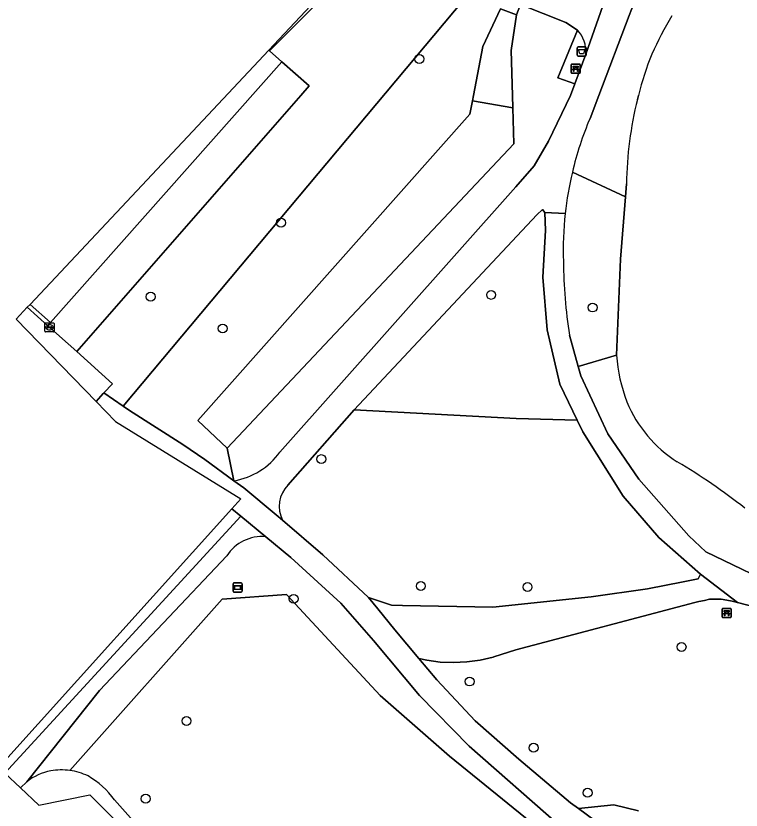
# Model space of a CAD drawing. Extents: x 158031 to 159244, y 380104 to 381214.
# Drawn here: x 158445.1 to 158524.8, y 380171.4 to 380258.7 of the extents above; entities that cross this region are included whole.
import ezdxf

# ---------------------------------------------------------------- set-up
doc = ezdxf.new("R2010")
doc.units = 0
for name, color, linetype in [('IMGEO_Afvalbak', 7, 'Continuous'), ('IMGEO_Bank', 7, 'Continuous'), ('IMGEO_Berm_groen', 7, 'Continuous'), ('IMGEO_Boom', 7, 'Continuous'), ('IMGEO_Fietspad_gesloten', 7, 'Continuous'), ('IMGEO_Gemengd_bos', 7, 'Continuous'), ('IMGEO_Groenvoorziening', 7, 'Continuous'), ('IMGEO_Informatiebord', 7, 'Continuous'), ('IMGEO_Kolk', 7, 'Continuous'), ('IMGEO_Meer_plas_ven_vijver', 7, 'Continuous'), ('IMGEO_Oever', 7, 'Continuous'), ('IMGEO_Parkeervlak_halfverhard', 7, 'Continuous'), ('IMGEO_Rijbaan_lokaal_halfverhard', 7, 'Continuous'), ('IMGEO_Rijbaan_lokaal_open', 7, 'Continuous'), ('IMGEO_Voetpad_halfverhard', 7, 'Continuous'), ('IMGEO_Voetpad_open', 7, 'Continuous'), ('IMGEO_Waterloop', 7, 'Continuous')]:
    doc.layers.add(name, color=color, linetype=linetype)

msp = doc.modelspace()

# ---------------------------------------------------------------- linework, layer by layer
at = {"layer": 'IMGEO_Afvalbak'}
for p, q in [((158506.765, 380254.422), (158506.765, 380255.222)), ((158506.765, 380255.222), (158506.765, 380254.422)), ((158506.865, 380255.322), (158507.655, 380255.322)), ((158507.655, 380255.322), (158506.865, 380255.322)), ((158507.755, 380255.222), (158507.755, 380254.422)), ((158507.755, 380254.422), (158507.755, 380255.222)), ((158507.655, 380254.322), (158506.865, 380254.322)), ((158506.865, 380254.322), (158507.655, 380254.322))]:
    msp.add_line(p, q, dxfattribs=at)
msp.add_lwpolyline([(158506.908, 380255.036), (158507.612, 380255.036), (158507.463, 380254.566), (158507.057, 380254.566), (158506.908, 380255.036)], dxfattribs=at)
for centre, start, end in [((158506.865, 380255.222), 90, 180), ((158506.865, 380255.222), 90, 180), ((158507.655, 380255.222), 0, 90), ((158507.655, 380255.222), 360, 90), ((158506.865, 380254.422), 180, 270), ((158506.865, 380254.422), 180, 270), ((158507.655, 380254.422), 270, 0), ((158507.655, 380254.422), 270, 0)]:
    msp.add_arc(centre, 0.1, start, end, dxfattribs=at)
at = {"layer": 'IMGEO_Bank'}
for p, q in [((158506.094, 380252.505), (158506.094, 380253.346)), ((158506.094, 380253.346), (158506.094, 380252.505)), ((158506.169, 380253.43), (158507.01, 380253.43)), ((158507.01, 380253.43), (158506.169, 380253.43)), ((158506.791, 380252.828), (158506.398, 380252.828)), ((158506.403, 380252.936), (158506.403, 380253.042)), ((158506.447, 380253.042), (158506.447, 380252.936)), ((158506.735, 380253.048), (158506.453, 380253.048)), ((158506.453, 380252.93), (158506.735, 380252.93)), ((158506.741, 380252.936), (158506.741, 380253.042)), ((158506.785, 380253.042), (158506.785, 380252.936)), ((158507.094, 380253.355), (158507.094, 380252.514)), ((158507.094, 380252.514), (158507.094, 380253.355)), ((158507.019, 380252.43), (158506.178, 380252.43)), ((158506.178, 380252.43), (158507.019, 380252.43)), ((158522.682, 380192.679), (158522.682, 380193.52)), ((158522.682, 380193.52), (158522.682, 380192.679)), ((158522.757, 380193.604), (158523.598, 380193.604)), ((158523.598, 380193.604), (158522.757, 380193.604)), ((158522.991, 380193.11), (158522.991, 380193.216)), ((158523.035, 380193.216), (158523.035, 380193.11)), ((158523.323, 380193.222), (158523.041, 380193.222)), ((158523.329, 380193.11), (158523.329, 380193.216)), ((158523.373, 380193.216), (158523.373, 380193.11)), ((158523.682, 380193.529), (158523.682, 380192.688)), ((158523.682, 380192.688), (158523.682, 380193.529)), ((158523.607, 380192.604), (158522.766, 380192.604)), ((158522.766, 380192.604), (158523.607, 380192.604)), ((158523.379, 380193.002), (158522.986, 380193.002)), ((158523.041, 380193.104), (158523.323, 380193.104))]:
    msp.add_line(p, q, dxfattribs=at)
for points in [[(158506.341, 380252.828), (158506.199, 380252.828), (158506.311, 380252.93), (158506.397, 380252.93)], [(158506.397, 380253.048), (158506.311, 380253.048), (158506.311, 380253.209), (158506.874, 380253.209), (158506.874, 380253.048), (158506.791, 380253.048)], [(158506.391, 380252.821), (158506.391, 380252.614), (158506.348, 380252.614), (158506.348, 380252.821)], [(158506.791, 380252.93), (158506.874, 380252.93), (158506.986, 380252.828), (158506.847, 380252.828)], [(158506.841, 380252.821), (158506.841, 380252.614), (158506.797, 380252.614), (158506.797, 380252.821)], [(158522.985, 380193.222), (158522.899, 380193.222), (158522.899, 380193.383), (158523.462, 380193.383), (158523.462, 380193.222), (158523.379, 380193.222)], [(158522.929, 380193.002), (158522.787, 380193.002), (158522.899, 380193.104), (158522.985, 380193.104)], [(158522.979, 380192.995), (158522.979, 380192.788), (158522.936, 380192.788), (158522.936, 380192.995)], [(158523.379, 380193.104), (158523.462, 380193.104), (158523.574, 380193.002), (158523.435, 380193.002)], [(158523.429, 380192.995), (158523.429, 380192.788), (158523.385, 380192.788), (158523.385, 380192.995)]]:
    msp.add_lwpolyline(points, dxfattribs=at)
for centre, radius, start, end in [((158506.172, 380253.352), 0.0779, 92.4484, 184.28452), ((158506.172, 380253.352), 0.0779, 92.4484, 184.28452), ((158506.341, 380252.821), 0.00671, 2.89567, 87.10433), ((158506.398, 380252.821), 0.00671, 92.89567, 177.10433), ((158506.396, 380253.041), 0.00671, 2.89567, 87.10433), ((158506.396, 380252.937), 0.00671, 272.89567, 357.10433), ((158506.453, 380253.041), 0.00671, 92.89567, 177.10433), ((158506.453, 380252.937), 0.00671, 182.89567, 267.10433), ((158506.735, 380253.041), 0.00671, 2.89567, 87.10433), ((158506.735, 380252.937), 0.00671, 272.89567, 357.10433), ((158506.792, 380253.041), 0.00671, 92.89567, 177.10433), ((158506.792, 380252.937), 0.00671, 182.89567, 267.10433), ((158506.79, 380252.821), 0.00671, 2.89567, 87.10433), ((158506.847, 380252.821), 0.00671, 92.89567, 177.10433), ((158507.016, 380253.352), 0.0779, 2.4484, 94.28452), ((158507.016, 380253.352), 0.0779, 2.4484, 94.28452), ((158506.172, 380252.508), 0.0779, 182.4484, 274.28452), ((158506.172, 380252.508), 0.0779, 182.4484, 274.28452), ((158507.016, 380252.508), 0.0779, 272.4484, 4.28452), ((158507.016, 380252.508), 0.0779, 272.4484, 4.28452), ((158522.76, 380193.526), 0.0779, 92.4484, 184.28452), ((158522.76, 380193.526), 0.0779, 92.4484, 184.28452), ((158522.984, 380193.215), 0.00671, 2.89567, 87.10433), ((158523.041, 380193.215), 0.00671, 92.89567, 177.10433), ((158523.323, 380193.215), 0.00671, 2.89567, 87.10433), ((158523.38, 380193.215), 0.00671, 92.89567, 177.10433), ((158523.604, 380193.526), 0.0779, 2.4484, 94.28452), ((158523.604, 380193.526), 0.0779, 2.4484, 94.28452), ((158522.76, 380192.682), 0.0779, 182.4484, 274.28452), ((158522.76, 380192.682), 0.0779, 182.4484, 274.28452), ((158522.929, 380192.995), 0.00671, 2.89567, 87.10433), ((158522.986, 380192.995), 0.00671, 92.89567, 177.10433), ((158522.984, 380193.111), 0.00671, 272.89567, 357.10433), ((158523.041, 380193.111), 0.00671, 182.89567, 267.10433), ((158523.323, 380193.111), 0.00671, 272.89567, 357.10433), ((158523.38, 380193.111), 0.00671, 182.89567, 267.10433), ((158523.378, 380192.995), 0.00671, 2.89567, 87.10433), ((158523.435, 380192.995), 0.00671, 92.89567, 177.10433), ((158523.604, 380192.682), 0.0779, 272.4484, 4.28452), ((158523.604, 380192.682), 0.0779, 272.4484, 4.28452)]:
    msp.add_arc(centre, radius, start, end, dxfattribs=at)
at = {"layer": 'IMGEO_Berm_groen'}
for points in [[(158472.535, 380201.485), (158469.805, 380203.73), (158443.87, 380175.489)], [(158443.87, 380175.489), (158445.59, 380173.873), (158446.287, 380174.562), (158454.264, 380184.592), (158468.257, 380199.392)]]:
    msp.add_lwpolyline(points, dxfattribs=at)
msp.add_arc((158472.132, 380196.89), 4.613, 84.99035, 147.14978, dxfattribs=at)
at = {"layer": 'IMGEO_Boom'}
for centre in [(158489.42, 380254), (158474.22, 380236), (158459.903, 380227.873), (158497.302, 380228.069), (158508.45, 380226.679), (158467.808, 380224.374), (158478.644, 380210.019), (158489.581, 380196.071), (158501.304, 380195.959), (158475.608, 380194.663), (158518.225, 380189.373), (158494.937, 380185.573), (158463.833, 380181.24), (158501.966, 380178.295), (158459.346, 380172.697), (158507.899, 380173.349)]:
    msp.add_circle(centre, 0.489, dxfattribs=at)
at = {"layer": 'IMGEO_Fietspad_gesloten'}
msp.add_lwpolyline([(158509.578, 380169.634), (158506.898, 380171.604), (158506.022, 380172.248), (158500.358, 380177.051), (158495.54, 380181.24), (158491.331, 380185.772), (158489.366, 380188.097), (158486.714, 380191.237), (158484.838, 380193.573), (158483.846, 380194.808), (158478.804, 380199.483), (158474.386, 380203.307), (158473.7, 380203.901), (158470.122, 380206.851), (158469.046, 380207.642), (158465.862, 380209.984), (158463.424, 380211.625), (158457.579, 380215.375), (158456.873, 380215.853), (158454.755, 380217.289), (158454.692, 380217.22), (158453.912, 380216.368), (158456.048, 380214.166), (158469.815, 380205.637), (158468.823, 380204.538), (158469.805, 380203.73), (158472.535, 380201.485), (158475.297, 380199.214), (158480.775, 380194.18), (158484.383, 380190.085), (158489.419, 380184.052), (158494.882, 380178.461), (158504.817, 380169.749)], dxfattribs=at)
at = {"layer": 'IMGEO_Gemengd_bos'}
for points in [[(158511.52, 380232.007), (158512.059, 380238.835), (158506.225, 380241.552)], [(158505.923, 380223.636), (158506.874, 380220.211), (158511.09, 380221.448), (158511.52, 380232.007)], [(158513.483, 380171.369), (158510.779, 380172.013), (158506.898, 380171.604), (158509.578, 380169.634)]]:
    msp.add_lwpolyline(points, dxfattribs=at)
msp.add_lwpolyline([(158502.336, 380236.869), (158482.257, 380215.423), (158500.053, 380214.481), (158506.75, 380214.305), (158504.867, 380218.248), (158503.449, 380224.233), (158502.98, 380230.014), (158503.277, 380235.158), (158503.202, 380237.112), (158502.955, 380237.458)], close=True, dxfattribs=at)
for centre, radius, start, end in [((158541.929, 380233.047), 36.703, 166.60098, 173.80889), ((158542.018, 380233.013), 36.795, 173.77185, 181.98918), ((158556.902, 380231.981), 51.657, 180.27227, 189.29716)]:
    msp.add_arc(centre, radius, start, end, dxfattribs=at)
at = {"layer": 'IMGEO_Groenvoorziening'}
for points in [[(158533.272, 380298.861), (158513.221, 380260.795), (158512.459, 380258.786), (158509.129, 380250), (158508.169, 380247.468)], [(158480.527, 380262.517), (158472.953, 380254.899), (158474.311, 380253.696), (158477.316, 380251.033), (158476.413, 380250), (158451.775, 380221.829), (158455.69, 380218.308), (158454.755, 380217.289), (158456.873, 380215.853), (158495.381, 380261.807)], [(158506.491, 380251.269), (158504.613, 380251.914), (158506.792, 380257.173), (158505.509, 380258.013), (158500.547, 380259.976), (158500.082, 380258.847), (158499.518, 380254.932), (158499.655, 380250), (158499.693, 380248.618), (158499.803, 380244.659), (158468.302, 380211.223), (158469.046, 380207.642)], [(158474.096, 380210.795), (158500, 380239.96), (158502.026, 380242.241), (158503.606, 380244.953), (158506.026, 380250), (158506.491, 380251.269)], [(158513.379, 380249.554), (158513.485, 380250)], [(158506.225, 380241.552), (158512.059, 380238.835), (158512.174, 380240.292)], [(158511.09, 380221.448), (158506.874, 380220.211), (158507.165, 380219.163), (158510.142, 380212.796), (158513.548, 380207.819), (158519.039, 380201.585), (158520.894, 380199.842), (158529.863, 380195.495), (158543.028, 380190.691), (158554.918, 380187.535), (158562.726, 380203.671), (158571.821, 380211.093), (158572.49, 380213.335)], [(158506.75, 380214.305), (158500.053, 380214.481), (158482.257, 380215.423), (158474.98, 380207.166)], [(158474.386, 380203.307), (158478.804, 380199.483), (158483.846, 380194.808), (158486.34, 380193.95), (158487.579, 380193.923), (158497.48, 380193.732), (158508.285, 380194.882), (158514.484, 380195.749), (158518.383, 380196.531), (158520.039, 380196.864), (158520.316, 380197.378), (158515.722, 380201.414), (158511.801, 380205.964), (158507.362, 380213.025), (158506.75, 380214.305)], [(158594.691, 380161.166), (158591.397, 380161.209), (158584.463, 380161.024), (158577.028, 380160.514), (158565.842, 380160.042), (158557.59, 380160.266), (158547.948, 380160.791), (158536.496, 380161.514), (158529.194, 380161.702), (158521.144, 380162.071), (158517.197, 380163.097), (158513.347, 380164.516), (158510.145, 380166.242), (158504.817, 380169.749), (158494.882, 380178.461), (158489.419, 380184.052), (158484.383, 380190.085), (158480.775, 380194.18), (158475.297, 380199.214), (158472.535, 380201.485)], [(158468.257, 380199.392), (158454.264, 380184.592), (158446.287, 380174.562)], [(158504.952, 380167.442), (158492.719, 380177.357), (158485.121, 380184.053), (158474.82, 380195.128), (158467.737, 380194.612), (158451.013, 380175.797)], [(158451.013, 380175.797), (158467.737, 380194.612), (158474.82, 380195.128), (158485.121, 380184.053), (158492.719, 380177.357), (158504.952, 380167.442), (158512.549, 380163.321), (158514.996, 380159.845), (158514.867, 380155.981), (158516.155, 380153.406), (158518.859, 380151.603), (158521.692, 380155.724), (158522.465, 380159.201), (158530.448, 380158.557), (158531.736, 380154.694), (158532.637, 380150.831), (158535.599, 380150.959), (158542.681, 380153.277), (158546.802, 380156.239), (158556.846, 380157.14), (158573.329, 380157.14), (158582.214, 380156.368), (158582.477, 380150.716), (158600.754, 380153.09)], [(158526.358, 380193.734), (158524.37, 380194.267), (158523.794, 380194.411), (158523.189, 380194.526), (158522.569, 380194.627), (158521.936, 380194.641), (158521.302, 380194.612), (158520.728, 380194.491), (158520.124, 380194.385), (158519.669, 380194.268), (158500, 380189.047), (158497.582, 380188.272), (158497.528, 380188.257), (158496.091, 380187.925), (158494.631, 380187.723), (158493.159, 380187.652), (158491.686, 380187.713), (158490.225, 380187.905), (158489.366, 380188.097), (158491.331, 380185.772), (158495.54, 380181.24), (158500.358, 380177.051), (158506.022, 380172.248), (158506.898, 380171.604), (158510.779, 380172.013), (158513.483, 380171.369)], [(158455.913, 380172.557), (158461.242, 380166.613), (158487.929, 380139.752)]]:
    msp.add_lwpolyline(points, dxfattribs=at)
msp.add_lwpolyline([(158500.082, 380258.847), (158500.547, 380259.976), (158500, 380260.192), (158499.006, 380260.585), (158495.381, 380261.807), (158456.873, 380215.853), (158457.579, 380215.375), (158463.424, 380211.625), (158465.862, 380209.984), (158469.046, 380207.642), (158468.302, 380211.223), (158465.083, 380214.265), (158494.963, 380247.942), (158495.241, 380249.403), (158495.354, 380250), (158496.377, 380255.384), (158498.322, 380259.507)], close=True, dxfattribs=at)
for centre, radius, start, end in [((158542.364, 380242.979), 29.72, 147.98482, 166.33556), ((158551.698, 380239.859), 39.526, 165.80205, 179.37269), ((158542.14, 380233.028), 36.913, 156.97075, 166.64816), ((158528.179, 380222.524), 17.122, 183.6043, 201.30231), ((158525.372, 380221.709), 14.214, 202.34954, 237.59066), ((158467.764, 380215.316), 7.78, 279.48258, 324.47514), ((158484.921, 380153.822), 64.818, 51.62067, 59.56599), ((158477.35, 380204.826), 3.33, 135.35971, 207.13904), ((158472.132, 380196.89), 4.613, 84.99035, 147.14978), ((158450.134, 380169.556), 6.314, 101.05558, 127.53721), ((158450.11, 380169.198), 6.661, 82.20495, 100.26195), ((158450.118, 380169.246), 6.612, 64.02639, 82.22343), ((158448.507, 380167.315), 9.073, 35.28986, 60.2159)]:
    msp.add_arc(centre, radius, start, end, dxfattribs=at)
at = {"layer": 'IMGEO_Informatiebord'}
for p, q in [((158468.944, 380195.503), (158468.944, 380196.303)), ((158468.944, 380196.303), (158468.944, 380195.503)), ((158469.044, 380196.403), (158469.834, 380196.403)), ((158469.834, 380196.403), (158469.044, 380196.403)), ((158469.934, 380196.303), (158469.934, 380195.503)), ((158469.934, 380195.503), (158469.934, 380196.303)), ((158469.834, 380195.403), (158469.044, 380195.403)), ((158469.044, 380195.403), (158469.834, 380195.403))]:
    msp.add_line(p, q, dxfattribs=at)
for points in [[(158469.045, 380196.135), (158469.833, 380196.135), (158469.833, 380195.671), (158469.045, 380195.671), (158469.045, 380196.135)], [(158469.11, 380196.07), (158469.11, 380195.736), (158469.768, 380195.736), (158469.768, 380196.07), (158469.11, 380196.07)]]:
    msp.add_lwpolyline(points, dxfattribs=at)
for centre, start, end in [((158469.044, 380196.303), 90, 180), ((158469.044, 380196.303), 90, 180), ((158469.834, 380196.303), 0, 90), ((158469.834, 380196.303), 360, 90), ((158469.044, 380195.503), 180, 270), ((158469.044, 380195.503), 180, 270), ((158469.834, 380195.503), 270, 0), ((158469.834, 380195.503), 270, 0)]:
    msp.add_arc(centre, 0.1, start, end, dxfattribs=at)
at = {"layer": 'IMGEO_Kolk'}
for p, q in [((158448.284, 380224.072), (158448.284, 380224.924)), ((158448.359, 380224.998), (158449.211, 380224.998)), ((158448.772, 380224.778), (158448.797, 380224.778)), ((158449.285, 380224.924), (158449.285, 380224.072)), ((158449.211, 380223.998), (158448.359, 380223.998)), ((158448.543, 380224.492), (158448.543, 380224.504)), ((158448.981, 380224.455), (158448.583, 380224.455)), ((158448.586, 380224.541), (158448.984, 380224.541)), ((158448.795, 380224.218), (158448.77, 380224.218)), ((158449.027, 380224.504), (158449.027, 380224.492))]:
    msp.add_line(p, q, dxfattribs=at)
for points in [[(158448.284, 380224.072), (158448.284, 380224.924)], [(158448.359, 380224.998), (158449.211, 380224.998)], [(158449.285, 380224.924), (158449.285, 380224.072)], [(158449.211, 380223.998), (158448.359, 380223.998)]]:
    msp.add_lwpolyline(points, dxfattribs=at)
for centre, radius, start, end in [((158448.361, 380224.922), 0.0765, 91.55205, 178.44795), ((158448.361, 380224.922), 0.0765, 91.55205, 178.44795), ((158449.209, 380224.922), 0.0765, 1.55205, 88.44795), ((158449.209, 380224.922), 0.0765, 1.55205, 88.44795), ((158448.361, 380224.074), 0.0765, 181.55205, 268.44795), ((158448.361, 380224.074), 0.0765, 181.55205, 268.44795), ((158448.583, 380224.501), 0.0403, 85.87752, 175.75265), ((158448.58, 380224.491), 0.0366, 178.93798, 274.71019), ((158448.984, 380224.498), 0.043, 264.86636, 352.45326), ((158448.988, 380224.503), 0.0386, 1.73085, 96.63898), ((158449.209, 380224.074), 0.0765, 271.55205, 358.44795), ((158449.209, 380224.074), 0.0765, 271.55205, 358.44795)]:
    msp.add_arc(centre, radius, start, end, dxfattribs=at)
for centre, major_axis, ratio, start_param, end_param in [((158448.771, 380224.498), (-0.387, 0.002), 0.722429, 4.712389, 7.853982), ((158448.796, 380224.498), (-0.39, 0.002), 0.717154, 1.570796, 4.712389)]:
    msp.add_ellipse(centre, major_axis=major_axis, ratio=ratio, start_param=start_param, end_param=end_param, dxfattribs=at)
at = {"layer": 'IMGEO_Meer_plas_ven_vijver'}
for points in [[(158513.485, 380250), (158513.379, 380249.554)], [(158512.174, 380240.292), (158512.059, 380238.835), (158511.52, 380232.007), (158511.09, 380221.448)]]:
    msp.add_lwpolyline(points, dxfattribs=at)
for centre, radius, start, end in [((158542.364, 380242.979), 29.72, 147.98482, 166.33556), ((158551.698, 380239.859), 39.526, 165.80205, 179.37269), ((158528.179, 380222.524), 17.122, 183.6043, 201.30231), ((158525.372, 380221.709), 14.214, 202.34954, 237.59066), ((158484.921, 380153.822), 64.818, 51.62067, 59.56599)]:
    msp.add_arc(centre, radius, start, end, dxfattribs=at)
at = {"layer": 'IMGEO_Oever'}
for points in [[(158446.287, 380174.562), (158445.59, 380173.873)], [(158445.59, 380173.873), (158447.607, 380171.978), (158453.23, 380173.116), (158474.316, 380152.09), (158486.006, 380140.615), (158490.491, 380137.87), (158495.98, 380137.267), (158496.287, 380136.816), (158515.2, 380140.432), (158500, 380138.344), (158496.82, 380137.907), (158492.979, 380137.919)], [(158487.929, 380139.752), (158461.242, 380166.613), (158455.913, 380172.557)]]:
    msp.add_lwpolyline(points, dxfattribs=at)
for centre, radius, start, end in [((158450.134, 380169.556), 6.314, 101.05558, 127.53721), ((158450.11, 380169.198), 6.661, 82.20495, 100.26195), ((158450.118, 380169.246), 6.612, 64.02639, 82.22343), ((158448.507, 380167.315), 9.073, 35.28986, 60.2159)]:
    msp.add_arc(centre, radius, start, end, dxfattribs=at)
at = {"layer": 'IMGEO_Parkeervlak_halfverhard'}
msp.add_lwpolyline([(158476.413, 380250), (158477.316, 380251.033), (158474.311, 380253.696), (158448.901, 380225.019), (158448.601, 380224.683), (158451.775, 380221.829)], close=True, dxfattribs=at)
at = {"layer": 'IMGEO_Rijbaan_lokaal_halfverhard'}
msp.add_lwpolyline([(158446.652, 380227.03), (158446.652, 380227.03), (158448.901, 380225.019), (158474.311, 380253.696), (158472.953, 380254.899), (158472.871, 380254.972), (158472.871, 380254.972)], close=True, dxfattribs=at)
at = {"layer": 'IMGEO_Rijbaan_lokaal_open'}
msp.add_lwpolyline([(158446.344, 380226.702), (158445.137, 380225.416), (158453.912, 380216.368), (158454.692, 380217.22), (158454.755, 380217.289), (158455.69, 380218.308), (158451.775, 380221.829), (158448.601, 380224.683), (158446.344, 380226.702), (158446.344, 380226.702)], dxfattribs=at)
at = {"layer": 'IMGEO_Voetpad_halfverhard'}
for points in [[(158419.45, 380353.252), (158415.993, 380362.299), (158413.971, 380367.939), (158409.972, 380374.342), (158406.572, 380378.994), (158404.759, 380380.877), (158383.409, 380395.828), (158380.501, 380397.864), (158371.262, 380404.334), (158370.557, 380403.242), (158370.557, 380403.242), (158405.467, 380378.834), (158413.112, 380368.961), (158415.923, 380354.364), (158427.503, 380344.052), (158438.08, 380339.298), (158457.575, 380320.192), (158462.662, 380311.354), (158481.252, 380294.981), (158484.398, 380289.223), (158485.469, 380268.398), (158472.871, 380254.972)], [(158509.129, 380250), (158512.459, 380258.786), (158513.221, 380260.795), (158533.272, 380298.861)], [(158525.181, 380290.922), (158510.525, 380262.285), (158509.592, 380259.828), (158507.691, 380254.541), (158506.491, 380251.269), (158506.026, 380250), (158503.606, 380244.953), (158502.026, 380242.241), (158500, 380239.96), (158474.096, 380210.795)], [(158487.644, 380264.427), (158495.381, 380261.807), (158499.006, 380260.585), (158500, 380260.192), (158500.547, 380259.976), (158505.509, 380258.013), (158506.792, 380257.173)], [(158472.871, 380254.972), (158472.871, 380254.972), (158472.953, 380254.899), (158480.527, 380262.517)], [(158507.691, 380254.541), (158509.592, 380259.828), (158510.525, 380262.285)], [(158508.169, 380247.468), (158509.129, 380250)], [(158474.98, 380207.166), (158482.257, 380215.423), (158502.336, 380236.869), (158502.955, 380237.458), (158503.202, 380237.112), (158505.44, 380237.005)], [(158505.44, 380237.005), (158503.202, 380237.112), (158503.277, 380235.158), (158502.98, 380230.014), (158503.449, 380224.233), (158504.867, 380218.248), (158506.75, 380214.305), (158507.362, 380213.025), (158511.801, 380205.964), (158515.722, 380201.414), (158520.316, 380197.378), (158524.37, 380194.267), (158526.358, 380193.734), (158529.585, 380192.61), (158536.326, 380189.873), (158544.335, 380187.338), (158557.552, 380184.387), (158572.634, 380181.39), (158579.839, 380179.7), (158587.669, 380177.224), (158591.948, 380175.273), (158595.243, 380173.771)], [(158510.142, 380212.796), (158507.165, 380219.163), (158506.874, 380220.211), (158505.923, 380223.636)], [(158599.36, 380175.644), (158591.839, 380178.49), (158589.372, 380179.506), (158580.936, 380182.371), (158566.311, 380185.446), (158554.918, 380187.535), (158543.028, 380190.691), (158529.863, 380195.495), (158520.894, 380199.842), (158519.039, 380201.585), (158513.548, 380207.819), (158510.142, 380212.796)], [(158469.046, 380207.642), (158470.122, 380206.851), (158473.7, 380203.901), (158474.386, 380203.307)], [(158468.823, 380204.538), (158443.189, 380176.129), (158443.87, 380175.489), (158469.805, 380203.73), (158468.823, 380204.538)]]:
    msp.add_lwpolyline(points, dxfattribs=at)
msp.add_lwpolyline([(158519.669, 380194.268), (158520.124, 380194.385), (158520.728, 380194.491), (158521.302, 380194.612), (158521.936, 380194.641), (158522.569, 380194.627), (158523.189, 380194.526), (158523.794, 380194.411), (158524.37, 380194.267), (158520.316, 380197.378), (158520.039, 380196.864), (158518.383, 380196.531), (158514.484, 380195.749), (158508.285, 380194.882), (158497.48, 380193.732), (158487.579, 380193.923), (158486.34, 380193.95), (158483.846, 380194.808), (158484.838, 380193.573), (158486.714, 380191.237), (158489.366, 380188.097), (158490.225, 380187.905), (158491.686, 380187.713), (158493.159, 380187.652), (158494.631, 380187.723), (158496.091, 380187.925), (158497.528, 380188.257), (158497.582, 380188.272), (158500, 380189.047)], close=True, dxfattribs=at)
for centre, radius, start, end in [((158504.373, 380254.877), 3.335, 354.21646, 43.50031), ((158542.14, 380233.028), 36.913, 156.97075, 166.64816), ((158541.929, 380233.047), 36.703, 166.60098, 173.80889), ((158542.018, 380233.013), 36.795, 173.77185, 181.98918), ((158556.902, 380231.981), 51.657, 180.27227, 189.29716), ((158467.764, 380215.316), 7.78, 279.48258, 324.47514), ((158477.35, 380204.826), 3.33, 135.35971, 207.13904)]:
    msp.add_arc(centre, radius, start, end, dxfattribs=at)
at = {"layer": 'IMGEO_Voetpad_open'}
msp.add_lwpolyline([(158506.792, 380257.173), (158504.613, 380251.914), (158506.491, 380251.269), (158507.691, 380254.541)], dxfattribs=at)
msp.add_lwpolyline([(158446.652, 380227.03), (158446.344, 380226.702), (158446.344, 380226.702), (158448.601, 380224.683), (158448.901, 380225.019), (158446.652, 380227.03)], close=True, dxfattribs=at)
msp.add_arc((158504.373, 380254.877), 3.335, 354.21646, 43.50031, dxfattribs=at)
at = {"layer": 'IMGEO_Waterloop'}
for points in [[(158495.241, 380249.403), (158499.693, 380248.618), (158499.655, 380250), (158499.518, 380254.932), (158500.082, 380258.847), (158498.322, 380259.507), (158496.377, 380255.384), (158495.354, 380250)], [(158499.693, 380248.618), (158495.241, 380249.403), (158494.963, 380247.942), (158465.083, 380214.265), (158468.302, 380211.223), (158499.803, 380244.659)]]:
    msp.add_lwpolyline(points, close=True, dxfattribs=at)

doc.saveas('drawing.dxf')
